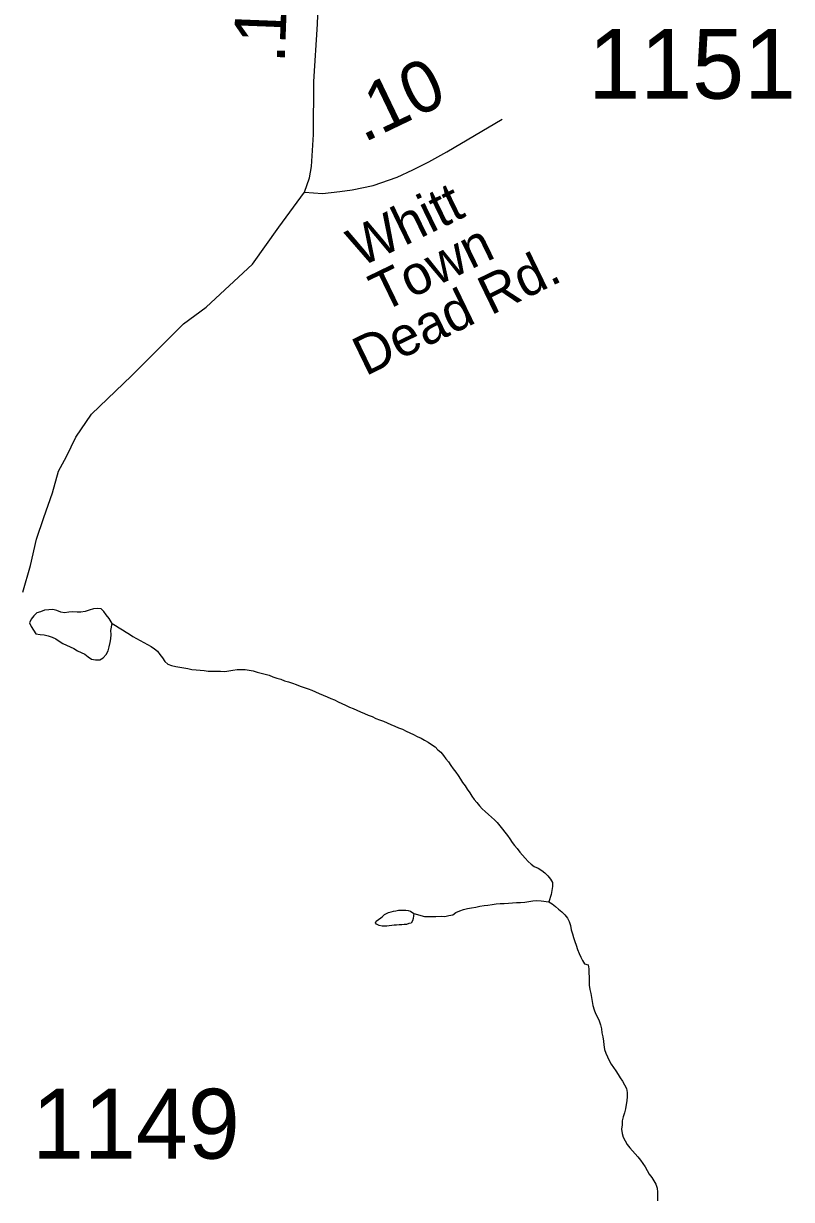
# Model space of a CAD drawing. Extents: x 1950930 to 2061844, y 904556 to 1017002.
# Drawn here: x 1996439 to 1998309, y 950934 to 953796 of the extents above; entities that cross this region are included whole.
import ezdxf

# ---------------------------------------------------------------- set-up
doc = ezdxf.new("R2010")
doc.units = 0
for name, color, linetype in [('Exist Hydrographic Creek Single Shore', 7, 'Continuous'), ('Exist Hydrographic Misc Water Feature', 7, 'Continuous'), ('Exist Road Primary US Structure Standard Bridge CELL', 7, 'Continuous'), ('Exist Road Secondary Type 51 Attributed', 7, 'Continuous'), ('Exist Road Secondary Type 51 Label', 7, 'Continuous'), ('Exist Road Secondary Type 51 Number Label', 7, 'Continuous')]:
    doc.layers.add(name, color=color, linetype=linetype)

msp = doc.modelspace()

# ---------------------------------------------------------------- linework, layer by layer
at = {"layer": 'Exist Hydrographic Creek Single Shore'}
for points in [[(1996654.7, 952336.3), (1996663.1, 952331), (1996671.5, 952326), (1996680.1, 952320.6), (1996688.5, 952314.9), (1996697.3, 952309.9), (1996705.3, 952304.6), (1996714.3, 952299.6), (1996723, 952294.7), (1996731.8, 952290.1), (1996740.8, 952285), (1996749.4, 952280.1), (1996757.8, 952274.7), (1996765.4, 952269.2), (1996771.1, 952260.5), (1996777.5, 952252.2), (1996783.2, 952244), (1996790.2, 952237.4), (1996799.4, 952233.9), (1996809.5, 952231.1), (1996819.1, 952230.1), (1996829.4, 952228.1), (1996839, 952226.3), (1996848.9, 952224.4), (1996858.9, 952223.6), (1996869, 952222.5), (1996879, 952221.4), (1996888.8, 952220.2), (1996898.7, 952220.5), (1996908.9, 952220.1), (1996918.6, 952219.8), (1996928.8, 952219.5), (1996938.9, 952221.3), (1996948.7, 952222.6), (1996958.8, 952223.8), (1996968.6, 952224.5), (1996978.9, 952224.5), (1996988.3, 952222.6), (1996998.1, 952220.8), (1997008, 952218), (1997017.6, 952215.3), (1997027.1, 952212.7), (1997036.9, 952210), (1997045.9, 952206.6), (1997055.6, 952203), (1997065.4, 952200.4), (1997074.6, 952197), (1997084.3, 952194.2), (1997093.9, 952190.7), (1997103.1, 952187.3), (1997112.8, 952183.9), (1997122, 952180.4), (1997131.6, 952176.9), (1997140.9, 952173.5), (1997149.9, 952170), (1997158.9, 952165.4), (1997168.5, 952161.9), (1997177.8, 952157.7), (1997186.8, 952153.5), (1997196, 952150.1), (1997205, 952145.8), (1997214.1, 952141.6), (1997223.1, 952137.4), (1997232.5, 952132.8), (1997241.3, 952129.4), (1997250.4, 952125.2), (1997259.6, 952120.9), (1997269, 952117.4), (1997278.2, 952113.2), (1997287.9, 952109.7), (1997296.9, 952105.1), (1997305.9, 952101.7), (1997315.1, 952098.2), (1997324.4, 952094), (1997333.4, 952090.7), (1997343, 952086.4), (1997352.1, 952082.1), (1997361.3, 952078.7), (1997370.3, 952074), (1997379.3, 952069.8), (1997388.4, 952065.6), (1997397.4, 952061.4), (1997406.6, 952057.2), (1997415.4, 952052.2), (1997424, 952047.6), (1997432.4, 952041.9), (1997440.8, 952035.7), (1997447.8, 952029), (1997455.2, 952022.6), (1997461.6, 952014.8), (1997467.3, 952006.6), (1997473.2, 951999.1), (1997479.6, 951990.9), (1997485.3, 951982.3), (1997491.3, 951974.1), (1997497, 951965.9), (1997503, 951957.3), (1997507.9, 951949.3), (1997513.8, 951941.1), (1997519.2, 951932.6)], [(1997519.2, 951932.6), (1997525.1, 951924.4), (1997530.5, 951915.7), (1997536.2, 951907.5), (1997542.3, 951900.2), (1997548.7, 951892.7), (1997555.5, 951885.2), (1997562.9, 951878.4), (1997570.6, 951871.6), (1997578, 951864.7), (1997585.4, 951858.3), (1997592.4, 951851.6), (1997598.7, 951844.1), (1997604.9, 951835.5), (1997611, 951828.1), (1997616.8, 951819.9), (1997622.7, 951811.7), (1997628.5, 951803.1), (1997634.4, 951795.7), (1997641, 951788.2), (1997647.5, 951779.9), (1997653.9, 951772.4), (1997660.5, 951764.9), (1997667.2, 951757), (1997674.6, 951750.6), (1997682.4, 951744.5), (1997691.6, 951740.3), (1997700.4, 951735.3), (1997708.4, 951729.3), (1997715.2, 951721.7), (1997721.6, 951714.2), (1997726.9, 951705.7), (1997727.1, 951695.9), (1997725.5, 951686.4), (1997723.8, 951676.6), (1997717.9, 951658.4)], [(1997717.9, 951658.4), (1997726.3, 951653.5), (1997734.3, 951647.3), (1997741.7, 951641), (1997749.4, 951634.1), (1997756.8, 951627.2), (1997763.2, 951619), (1997767.3, 951610.7), (1997770.4, 951600.9), (1997772.4, 951590.8), (1997775.1, 951581.1), (1997777.7, 951572.2), (1997780.8, 951561.9), (1997784.3, 951552.9), (1997787.8, 951543.1), (1997791.3, 951533.1), (1997795.8, 951524), (1997799.9, 951515.6), (1997804.8, 951507.6), (1997813.8, 951505.3), (1997815.3, 951495.8), (1997815.3, 951485.7), (1997815.7, 951475.1), (1997815.7, 951465.4), (1997816.1, 951455.5), (1997817.9, 951445.5), (1997819.8, 951435.9), (1997821.4, 951425.9), (1997823.7, 951415.8), (1997825.3, 951406.2), (1997828.4, 951396), (1997831.5, 951387), (1997836.4, 951377.8), (1997840.3, 951368.7), (1997843.6, 951359.6), (1997845.8, 951349.9), (1997847.1, 951340.1), (1997848.9, 951330), (1997850.5, 951320), (1997852, 951310.4), (1997853.6, 951299.7), (1997856.3, 951290.3), (1997860.4, 951281.6), (1997864.3, 951272.5), (1997869.6, 951263.9), (1997875.6, 951255.7), (1997880.9, 951247.2), (1997886.2, 951238.3), (1997891.8, 951230.2), (1997897.5, 951222.4), (1997902.4, 951213.1), (1997906.9, 951204.3), (1997908.2, 951194.4), (1997908.4, 951184.6), (1997907.5, 951174.6), (1997906.3, 951165.1), (1997904.3, 951155.2), (1997901.8, 951145.1), (1997898.7, 951135.3), (1997896.7, 951125.5), (1997896.1, 951115.8), (1997895, 951105.1), (1997896.3, 951095.1), (1997899.1, 951086.1), (1997903.4, 951077), (1997908.8, 951068.1), (1997914.7, 951060.3), (1997921.1, 951052.8), (1997928, 951045.2), (1997934.4, 951037.7), (1997940.8, 951030.3), (1997946.7, 951022.1), (1997952, 951013.5), (1997957.4, 951004.6), (1997962.3, 950996.2), (1997968.2, 950988), (1997973.6, 950979.5), (1997978.5, 950971.4), (1997981.2, 950961.6), (1997982.2, 950951.8), (1997982.2, 950941.6), (1997982.4, 950931)]]:
    msp.add_lwpolyline(points, dxfattribs=at)
at = {"layer": 'Exist Hydrographic Misc Water Feature'}
for points in [[(1996654.7, 952336.3), (1996647.7, 952348.3), (1996640.5, 952357.1), (1996634.8, 952365.2), (1996627.8, 952372), (1996619, 952372.9), (1996609.6, 952371.6), (1996599.1, 952368.3), (1996588.9, 952365.3), (1996578.8, 952364), (1996569.2, 952363.9), (1996558.9, 952364.2), (1996549.1, 952363.7), (1996539, 952362.4), (1996529.6, 952363.4), (1996520, 952367.7), (1996510.5, 952369.9), (1996500.3, 952369.4), (1996490, 952368.2), (1996480, 952364.8), (1996471.2, 952362.1), (1996464, 952354.8), (1996457.4, 952346.8), (1996453.7, 952337.5), (1996457.8, 952328.8), (1996463.6, 952320.2), (1996469.3, 952311.3), (1996479.4, 952309.3), (1996489.2, 952308.2), (1996499.2, 952306.4), (1996508.3, 952302.9), (1996517.5, 952298.7), (1996525.9, 952292.9), (1996534.3, 952287.6), (1996543.3, 952283.4), (1996552.4, 952279.2), (1996561.6, 952274.9), (1996570.4, 952269.6), (1996579, 952265.4), (1996588, 952261.2), (1996596.4, 952255), (1996604.8, 952249.3), (1996614.3, 952247.4), (1996624.5, 952247.9), (1996632.9, 952252.8), (1996639.9, 952261), (1996644.8, 952269.6), (1996647.3, 952279.4), (1996649.8, 952289.6), (1996651.4, 952299), (1996652.6, 952309), (1996651.6, 952318.9), (1996654.7, 952336.3)], [(1997389, 951630), (1997414.8, 951622.8), (1997442.5, 951623.1), (1997455.4, 951623.5), (1997465, 951623.3), (1997474.7, 951625.1), (1997483.7, 951627.4), (1997491.7, 951632.7), (1997500.9, 951637), (1997510.4, 951640), (1997520, 951642.2), (1997529.8, 951644.4), (1997539.9, 951645.7), (1997549.9, 951648.2), (1997560, 951649.5), (1997569.6, 951650.9), (1997579.5, 951652.3), (1997589.5, 951653.5), (1997599.6, 951654.4), (1997609.4, 951655), (1997619.7, 951655.4), (1997629.1, 951656.5), (1997639.3, 951656.9), (1997649.2, 951657.5), (1997659.2, 951658), (1997669.3, 951659.7), (1997678.7, 951661.1), (1997689, 951661.6), (1997699.2, 951661.2), (1997717.9, 951658.4)], [(1997389, 951630), (1997388.4, 951624.5), (1997387.7, 951618.4), (1997386.3, 951612.2), (1997382.6, 951607), (1997377.3, 951605.8), (1997371.3, 951603.9), (1997365.8, 951603.6), (1997359.6, 951602.8), (1997353.3, 951602.9), (1997347.3, 951602.3), (1997341.2, 951601.6), (1997335.7, 951600.8), (1997329.5, 951600.1), (1997323.4, 951599.5), (1997317.6, 951599.5), (1997311.7, 951599.6), (1997305.1, 951601.4), (1997298.3, 951604.1), (1997295.5, 951607.3), (1997297.5, 951611.4), (1997302.8, 951615.6), (1997308.6, 951619.5), (1997312.9, 951623.3), (1997317.6, 951627.5), (1997322.7, 951630.4), (1997327.7, 951632.9), (1997333.6, 951634.4), (1997339.8, 951636), (1997345.3, 951636.7), (1997351.6, 951638.2), (1997357.6, 951638.8), (1997363.5, 951638.7), (1997369.5, 951638.7), (1997375.6, 951637.7), (1997381.4, 951636.1), (1997389, 951630)]]:
    msp.add_lwpolyline(points, dxfattribs=at)
at = {"layer": 'Exist Road Secondary Type 51 Attributed'}
for points in [[(1997123.1, 953386), (1997135.1, 953420.6), (1997140, 953448.1), (1997144.5, 953526.4), (1997145.3, 953655.1), (1997154.3, 953795.1), (1997161.1, 953969), (1997176.1, 954106), (1997192.7, 954243)], [(1997123.1, 953386), (1997166.7, 953383), (1997208.8, 953387.5), (1997238.9, 953392), (1997290.1, 953402.5), (1997348.7, 953422.1), (1997386.4, 953440.2), (1997425.5, 953459.8), (1997469.1, 953483.8), (1997604.5, 953563.6)], [(1996437, 952412.8), (1996455.6, 952477.7), (1996470.2, 952541.3), (1996488.3, 952594), (1996509.4, 952654.3), (1996523.7, 952706.6), (1996543.6, 952742.6), (1996566.5, 952789.8), (1996604.2, 952845.4), (1996702.1, 952939.3), (1996828.3, 953065.3), (1996883.6, 953106.4), (1996996, 953210.6), (1997060.4, 953301), (1997123.1, 953386)]]:
    msp.add_lwpolyline(points, dxfattribs=at)

# ---------------------------------------------------------------- texts
at = {"layer": 'Exist Road Primary US Structure Standard Bridge CELL'}
for s, rotation, p in [('.16', 87.7708, (1997074.5, 953698.8)), ('.10', 25.6608, (1997266.8, 953505.6))]:
    msp.add_text(s, height=125, rotation=rotation, dxfattribs=at).set_placement(p)
at = {"layer": 'Exist Road Secondary Type 51 Label'}
for s, p in [('Whitt ', (1997258.2, 953202.1)), ('Town ', (1997312, 953092.6)), ('Dead Rd.', (1997271.2, 952937.3))]:
    msp.add_text(s, height=95, rotation=25.8611, dxfattribs=at).set_placement(p)
at = {"layer": 'Exist Road Secondary Type 51 Number Label'}
for s, p in [('1151', (1997813.9, 953613.4)), ('1149', (1996459.8, 951033.7))]:
    msp.add_text(s, height=170, dxfattribs=at).set_placement(p)

doc.saveas('drawing.dxf')
